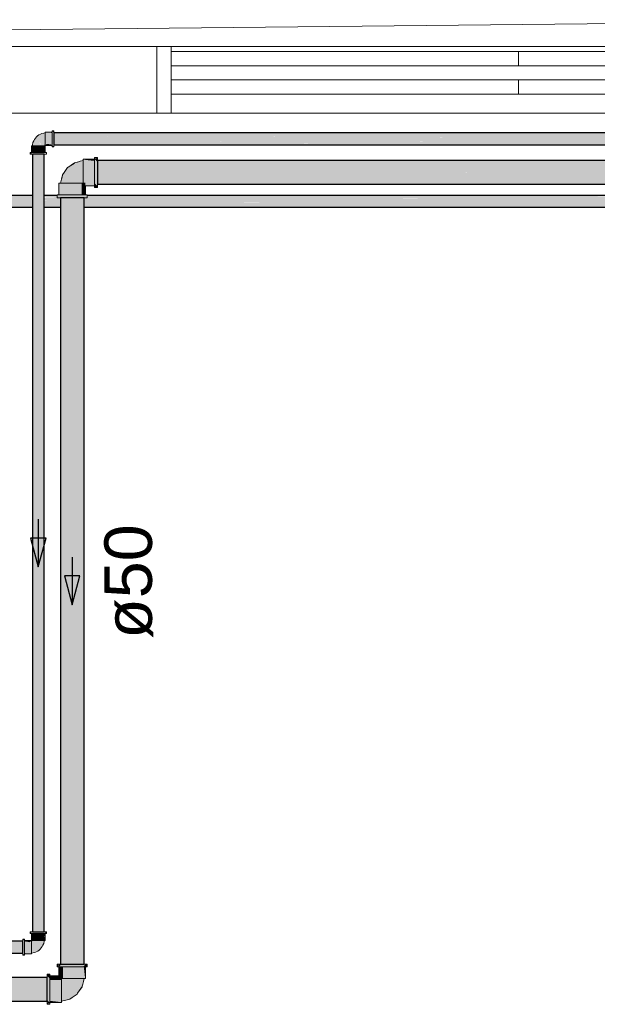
# Model space of a CAD drawing. Header units: millimetres. Extents: x 567 to 934, y -1 to 364.
# Tile 619 of 656: x 749.12 to 751.55, y 101.02 to 105.16. Entities that reach past the tile are written whole.
import ezdxf

# ---------------------------------------------------------------- set-up
doc = ezdxf.new("R2010")
doc.units = ezdxf.units.MM
doc.header["$MEASUREMENT"] = 0
doc.linetypes.add('NULL', pattern=[0])
for name, color, linetype, lineweight in [('A-WALL', 7, 'Continuous', 25), ('AF-Condutos', 140, 'Continuous', 25), ('AF-Conexões', 152, 'Continuous', 18), ('AF-Sentido conduto', 140, 'Continuous', 30), ('AF-Textos conduto', 7, 'Continuous', 9), ('AL-Condutos', 3, 'Continuous', 25), ('ARQ-ESQUAD', 7, 'Continuous', 25)]:
    doc.layers.add(name, color=color, linetype=linetype, lineweight=lineweight)
doc.styles.add('Arial', font='arial.ttf')

msp = doc.modelspace()

# ---------------------------------------------------------------- hatches: boundary and pattern name
at = {"layer": 'AF-Condutos', "linetype": 'Continuous'}
for points in [[(749.261, 104.6801), (749.261, 104.679), (754.3569, 104.679)], [(749.261, 104.6801), (754.3369, 104.679), (754.3369, 104.6801)], [(749.261, 104.679), (749.261, 104.6738), (754.3569, 104.6738)], [(749.261, 104.679), (754.3369, 104.6738), (754.3369, 104.679)], [(749.261, 104.6738), (749.261, 104.6654), (754.3569, 104.6654)], [(749.261, 104.6738), (754.3369, 104.6654), (754.3369, 104.6738)], [(749.261, 104.6654), (749.261, 104.6552), (754.3569, 104.6552)], [(749.261, 104.6654), (754.3369, 104.6553), (754.3369, 104.6654)], [(749.261, 104.6552), (754.3369, 104.6451), (754.3369, 104.6552)], [(749.261, 104.6552), (749.261, 104.6451), (754.3569, 104.6451)], [(749.261, 104.6451), (749.261, 104.6366), (754.3569, 104.6366)], [(754.337, 104.6367), (754.3369, 104.6451), (749.261, 104.6451)], [(749.261, 104.6366), (754.3371, 104.6315), (754.337, 104.6366)], [(749.261, 104.6366), (749.261, 104.6314), (754.3569, 104.6314)], [(749.261, 104.6314), (754.3371, 104.6304), (754.3371, 104.6314)], [(749.261, 104.6314), (749.261, 104.6304), (754.3569, 104.6304)], [(749.221, 104.5902), (749.1716, 104.5902), (749.1716, 101.3221), (749.221, 101.3221)], [(749.4448, 104.5635), (749.4448, 104.5613), (769.4573, 104.5613)], [(749.4448, 104.5635), (769.4373, 104.5613), (769.4373, 104.5635)], [(749.4448, 104.5613), (749.4448, 104.5509), (769.4573, 104.5509)], [(749.4448, 104.5613), (769.4373, 104.5509), (769.4373, 104.5613)], [(749.4448, 104.5509), (749.4448, 104.5341), (769.4573, 104.5341)], [(749.4448, 104.5509), (769.4373, 104.5341), (769.4373, 104.5509)], [(749.4448, 104.5341), (749.4448, 104.5138), (769.4573, 104.5138)], [(749.4448, 104.5341), (769.4373, 104.5138), (769.4373, 104.5341)], [(749.4448, 104.5138), (769.4373, 104.4935), (769.4373, 104.5138)], [(749.4448, 104.5138), (749.4448, 104.4934), (769.4573, 104.4934)], [(749.4448, 104.4934), (769.4373, 104.4766), (769.4373, 104.4934)], [(749.4448, 104.4934), (749.4448, 104.4766), (769.4573, 104.4766)], [(749.4448, 104.4766), (769.4373, 104.4662), (769.4373, 104.4766)], [(749.4448, 104.4766), (749.4448, 104.4662), (769.4573, 104.4662)], [(749.4448, 104.4662), (769.4373, 104.464), (769.4373, 104.4662)], [(749.4448, 104.4662), (749.4448, 104.464), (769.4573, 104.464)], [(749.3888, 104.4078), (749.2899, 104.4078), (749.2899, 101.1861), (749.3888, 101.1861)], [(748.636, 101.2323), (749.131, 101.2323), (749.131, 101.282), (748.636, 101.282)], [(749.2328, 101.1298), (747.947, 101.1298), (747.947, 101.0303), (749.2328, 101.0303)]]:
    msp.add_hatch(color=151, dxfattribs=at).paths.add_polyline_path(points)
at = {"layer": 'AF-Conexões', "linetype": 'Continuous'}
for points in [[(749.1998, 104.6463), (749.2089, 104.6264), (749.2248, 104.6294), (749.2248, 104.6786), (749.1987, 104.672), (749.1793, 104.6526), (749.1711, 104.6264), (749.2089, 104.6264), (749.2026, 104.6349), (749.199, 104.6572)], [(749.2543, 104.6827), (749.2248, 104.6836), (749.2543, 104.6798)], [(749.2248, 104.6827), (749.2248, 104.6351), (749.2543, 104.6306), (749.2543, 104.6798)], [(749.261, 104.6881), (749.2543, 104.6892), (749.26, 104.6801)], [(749.2543, 104.6847), (749.2543, 104.6382), (749.261, 104.6258), (749.261, 104.6722)], [(749.2248, 104.6268), (749.2543, 104.6268), (749.2543, 104.6306), (749.2313, 104.6342)], [(749.2543, 104.6212), (749.261, 104.6212), (749.2543, 104.6312)], [(749.162, 104.597), (749.162, 104.5902), (749.172, 104.597)], [(749.2255, 104.597), (749.179, 104.597), (749.1666, 104.5902), (749.213, 104.5902)], [(749.1686, 104.6264), (749.1686, 104.597), (749.2161, 104.597), (749.2161, 104.6264)], [(749.2235, 104.597), (749.2244, 104.6264), (749.2161, 104.6264), (749.2161, 104.597)], [(749.3488, 104.5548), (749.3186, 104.534), (749.2978, 104.5038), (749.289, 104.4682), (749.3844, 104.4682), (749.3844, 104.5636)], [(749.4328, 104.5698), (749.3844, 104.5698), (749.3844, 104.5679), (749.4328, 104.5623)], [(749.3948, 104.4578), (749.4328, 104.4578), (749.4328, 104.5623), (749.3844, 104.5679), (749.3844, 104.4597)], [(749.4448, 104.5746), (749.4328, 104.5768), (749.4448, 104.5683)], [(749.4328, 104.5746), (749.4328, 104.5698), (749.4448, 104.5583), (749.4448, 104.5683)], [(749.4448, 104.4592), (749.4448, 104.5583), (749.4328, 104.5683), (749.4328, 104.4692)], [(749.2828, 104.4682), (749.2828, 104.4198), (749.2847, 104.4198), (749.2847, 104.4682)], [(749.2847, 104.4682), (749.2847, 104.4198), (749.3784, 104.4198), (749.3784, 104.4682)], [(749.3948, 104.4578), (749.3929, 104.4682), (749.3784, 104.4682), (749.3784, 104.4198), (749.3948, 104.4198)], [(749.4328, 104.4508), (749.4448, 104.4508), (749.4448, 104.4578), (749.4328, 104.4692)], [(749.4018, 104.4198), (749.278, 104.4198), (749.2758, 104.4078), (749.3997, 104.4078)], [(749.1632, 101.3221), (749.162, 101.3153), (749.1716, 101.3216)], [(749.1666, 101.3153), (749.213, 101.3153), (749.2255, 101.3221), (749.179, 101.3221)], [(749.2301, 101.3153), (749.2301, 101.3221), (749.2201, 101.3153)], [(749.1378, 101.2911), (749.131, 101.2911), (749.1378, 101.2812)], [(749.1378, 101.2277), (749.1378, 101.2741), (749.131, 101.2866), (749.131, 101.2401)], [(749.1672, 101.2855), (749.1378, 101.2855), (749.1378, 101.2817), (749.1608, 101.2782)], [(749.1672, 101.2297), (749.1672, 101.2772), (749.1378, 101.2817), (749.1378, 101.2325)], [(749.2185, 101.2723), (749.2209, 101.2859), (749.1672, 101.283), (749.1672, 101.2381), (749.1757, 101.2351), (749.2043, 101.2489)], [(749.1686, 101.3153), (749.1676, 101.2859), (749.176, 101.2859), (749.176, 101.3153)], [(749.2235, 101.2859), (749.2206, 101.3153), (749.176, 101.3153), (749.176, 101.2859)], [(749.2244, 101.2859), (749.2244, 101.3153), (749.2206, 101.3153)], [(749.131, 101.2243), (749.1378, 101.2231), (749.1321, 101.2323)], [(749.1378, 101.2297), (749.1672, 101.2287), (749.1378, 101.2325)], [(749.278, 101.1861), (749.2758, 101.1741), (749.2843, 101.1861)], [(749.278, 101.1741), (749.2828, 101.1741), (749.2943, 101.1861), (749.2843, 101.1861)], [(749.2828, 101.1361), (749.2847, 101.1257), (749.2992, 101.1257), (749.2992, 101.1741), (749.2828, 101.1741)], [(749.3934, 101.1861), (749.2943, 101.1861), (749.2843, 101.1741), (749.3834, 101.1741)], [(749.3929, 101.1257), (749.3873, 101.1741), (749.2992, 101.1741), (749.2992, 101.1257)], [(749.4018, 101.1741), (749.4018, 101.1861), (749.3948, 101.1861), (749.3834, 101.1741)], [(749.3948, 101.1257), (749.3948, 101.1741), (749.3873, 101.1741), (749.3929, 101.1257)], [(749.2448, 101.1431), (749.2328, 101.1431), (749.2328, 101.1361), (749.2448, 101.1246)], [(749.2328, 101.1346), (749.2328, 101.0355), (749.2448, 101.0255), (749.2448, 101.1246)], [(749.2828, 101.1361), (749.2448, 101.1361), (749.2448, 101.1197), (749.2932, 101.1197), (749.2932, 101.1342)], [(749.2932, 101.026), (749.2932, 101.1197), (749.2448, 101.1197), (749.2448, 101.0316)], [(749.3799, 101.09), (749.3887, 101.1257), (749.2932, 101.1257), (749.2932, 101.032), (749.3289, 101.039), (749.3591, 101.0598)], [(749.2448, 101.0192), (749.2448, 101.0241), (749.2328, 101.0355), (749.2328, 101.0255)], [(749.2448, 101.0241), (749.2932, 101.0241), (749.2932, 101.026), (749.2448, 101.0316)], [(749.2328, 101.0192), (749.2448, 101.0171), (749.2328, 101.0255)]]:
    msp.add_hatch(color=161, dxfattribs=at).paths.add_polyline_path(points)
at = {"layer": 'AL-Condutos', "linetype": 'Continuous'}
for points in [[(748.0577, 104.4171), (748.0577, 104.3673), (749.1716, 104.3673), (749.1716, 104.4171)], [(749.221, 104.4169), (770.3675, 104.4138), (770.3675, 104.4171)], [(749.2758, 104.4169), (749.221, 104.4169), (749.221, 104.4138), (749.2758, 104.4135)], [(770.3675, 104.4138), (749.221, 104.4135), (767.5448, 104.4078), (749.2758, 104.4078), (770.3675, 104.4069)], [(749.2284, 104.4078), (749.2758, 104.4069), (749.2758, 104.4135), (749.221, 104.4135)], [(749.221, 104.4064), (770.3675, 104.3974), (770.3675, 104.4069)], [(749.2899, 104.4064), (749.221, 104.4064), (749.221, 104.3974), (749.2899, 104.3969)], [(749.221, 104.3968), (770.3675, 104.387), (770.3675, 104.3974)], [(749.2899, 104.3866), (749.2899, 104.3968), (749.221, 104.3968), (749.221, 104.387)], [(749.221, 104.3865), (770.3675, 104.3775), (770.3675, 104.387)], [(749.2899, 104.3773), (749.2899, 104.3865), (749.221, 104.3865), (749.221, 104.3775)], [(749.4018, 104.4078), (749.3888, 104.4069), (770.3675, 104.4069)], [(770.3675, 104.4069), (749.3888, 104.4069), (749.3888, 104.4064)], [(770.3675, 104.3974), (749.3888, 104.4063), (749.3888, 104.3969)], [(770.3675, 104.387), (749.3888, 104.3968), (749.3888, 104.3865)], [(770.3675, 104.3775), (749.3888, 104.3864), (749.3888, 104.3771)], [(770.3675, 104.4171), (749.4018, 104.4169), (749.4018, 104.4169)], [(770.3675, 104.4171), (749.4018, 104.4171), (749.4018, 104.4169)], [(770.3675, 104.4138), (749.4018, 104.4169), (749.4018, 104.4135)], [(767.5448, 104.4078), (749.4018, 104.4134), (749.4018, 104.4078)], [(749.221, 104.3771), (770.3675, 104.3705), (770.3675, 104.3775)], [(749.2899, 104.3705), (749.2899, 104.3771), (749.221, 104.3771), (749.221, 104.3705)], [(749.221, 104.3704), (770.3675, 104.3673), (770.3675, 104.3705)], [(749.221, 104.3673), (749.2899, 104.3673), (749.2899, 104.3704), (749.221, 104.3704)], [(770.3675, 104.3705), (749.3888, 104.3771), (749.3888, 104.3704)], [(770.3675, 104.3705), (749.3888, 104.3704), (749.3888, 104.3704)], [(770.3675, 104.3673), (749.3888, 104.3704), (749.3888, 104.3673)]]:
    msp.add_hatch(color=91, dxfattribs=at).paths.add_polyline_path(points)

# ---------------------------------------------------------------- linework, layer by layer
at = {"layer": 'A-WALL', "color": 8, "lineweight": 5}
for p, q in [((749.071, 105.1136), (753.1096, 105.156)), ((749.695, 105.0427), (749.071, 105.0427)), ((749.695, 104.7627), (749.695, 105.0427)), ((749.695, 105.0427), (752.895, 105.0427)), ((749.071, 104.7627), (749.695, 104.7627)), ((752.895, 104.7627), (749.695, 104.7627))]:
    msp.add_line(p, q, dxfattribs=at)
at = {"layer": 'AF-Condutos'}
for p, q in [((749.261, 104.6801), (749.261, 104.679)), ((754.3369, 104.6801), (749.261, 104.6801)), ((749.261, 104.679), (749.261, 104.6738)), ((749.261, 104.6738), (749.261, 104.6654)), ((749.261, 104.6654), (749.261, 104.6552)), ((749.261, 104.6552), (749.261, 104.6451)), ((749.261, 104.6451), (749.261, 104.6366)), ((749.261, 104.6366), (749.261, 104.6314)), ((749.261, 104.6314), (749.261, 104.6304)), ((749.1716, 104.5902), (749.1716, 104.4171)), ((749.1758, 104.5902), (749.1716, 104.5902)), ((749.1835, 104.5902), (749.1758, 104.5902)), ((749.1934, 104.5902), (749.1835, 104.5902)), ((749.2038, 104.5902), (749.1934, 104.5902)), ((749.2128, 104.5902), (749.2038, 104.5902)), ((749.2189, 104.5902), (749.2128, 104.5902)), ((749.221, 104.5902), (749.2189, 104.5902)), ((749.221, 104.4171), (749.221, 104.5902)), ((749.261, 104.6304), (754.3569, 104.6304)), ((749.4448, 104.5635), (749.4448, 104.5613)), ((769.4373, 104.5635), (749.4448, 104.5635)), ((749.4448, 104.5613), (749.4448, 104.5509)), ((749.4448, 104.5509), (749.4448, 104.5341)), ((749.4448, 104.5341), (749.4448, 104.5138)), ((749.4448, 104.5138), (749.4448, 104.4934)), ((749.4448, 104.4934), (749.4448, 104.4766)), ((749.4448, 104.4766), (749.4448, 104.4662)), ((749.4448, 104.4662), (749.4448, 104.464)), ((749.4448, 104.464), (769.4573, 104.464)), ((749.1716, 104.4171), (749.1716, 104.3673)), ((749.221, 104.3673), (749.221, 104.4171)), ((749.2899, 104.4078), (749.2899, 104.3673)), ((749.2984, 104.4078), (749.2899, 104.4078)), ((749.3138, 104.4078), (749.2984, 104.4078)), ((749.3336, 104.4078), (749.3138, 104.4078)), ((749.3543, 104.4078), (749.3336, 104.4078)), ((749.3723, 104.4078), (749.3543, 104.4078)), ((749.3845, 104.4078), (749.3723, 104.4078)), ((749.3888, 104.4078), (749.3845, 104.4078)), ((749.3888, 104.3673), (749.3888, 104.4078)), ((749.1716, 104.3673), (749.1716, 101.3221)), ((749.221, 101.3221), (749.221, 104.3673)), ((749.2899, 104.3673), (749.2899, 101.1861)), ((749.3888, 101.1861), (749.3888, 104.3673)), ((749.1716, 101.3221), (749.1758, 101.3221)), ((749.1758, 101.3221), (749.1835, 101.3221)), ((749.1835, 101.3221), (749.1934, 101.3221)), ((749.1934, 101.3221), (749.2038, 101.3221)), ((749.2038, 101.3221), (749.2128, 101.3221)), ((749.2128, 101.3221), (749.2189, 101.3221)), ((749.2189, 101.3221), (749.221, 101.3221)), ((749.131, 101.282), (748.636, 101.282)), ((749.131, 101.2809), (749.131, 101.282)), ((749.131, 101.2757), (749.131, 101.2809)), ((749.131, 101.2673), (749.131, 101.2757)), ((749.131, 101.2571), (749.131, 101.2673)), ((749.131, 101.247), (749.131, 101.2571)), ((749.131, 101.2385), (749.131, 101.247)), ((749.131, 101.2333), (749.131, 101.2385)), ((748.636, 101.2323), (749.131, 101.2323)), ((749.131, 101.2323), (749.131, 101.2333)), ((749.2899, 101.1861), (749.2984, 101.1861)), ((749.2984, 101.1861), (749.3138, 101.1861)), ((749.3138, 101.1861), (749.3336, 101.1861)), ((749.3336, 101.1861), (749.3543, 101.1861)), ((749.3543, 101.1861), (749.3723, 101.1861)), ((749.3723, 101.1861), (749.3845, 101.1861)), ((749.3845, 101.1861), (749.3888, 101.1861)), ((749.2328, 101.1298), (747.947, 101.1298)), ((749.2328, 101.1276), (749.2328, 101.1298)), ((749.2328, 101.1172), (749.2328, 101.1276)), ((749.2328, 101.1004), (749.2328, 101.1172)), ((749.2328, 101.0801), (749.2328, 101.1004)), ((749.2328, 101.0597), (749.2328, 101.0801)), ((747.947, 101.0303), (749.2328, 101.0303)), ((749.2328, 101.0429), (749.2328, 101.0597)), ((749.2328, 101.0325), (749.2328, 101.0429)), ((749.2328, 101.0303), (749.2328, 101.0325))]:
    msp.add_line(p, q, dxfattribs=at)
at = {"layer": 'AF-Conexões'}
for p, q in [((749.205, 104.6748), (749.1987, 104.672)), ((749.2113, 104.6776), (749.205, 104.6748)), ((749.2196, 104.6792), (749.2113, 104.6776)), ((749.2248, 104.6801), (749.2196, 104.6792)), ((749.2248, 104.6836), (749.2248, 104.6827)), ((749.2543, 104.6836), (749.2248, 104.6836)), ((749.2248, 104.6827), (749.2248, 104.6801)), ((749.2248, 104.6801), (749.2248, 104.6798)), ((749.2248, 104.6786), (749.2248, 104.6801)), ((749.2248, 104.6798), (749.2248, 104.6753)), ((749.2248, 104.6742), (749.2248, 104.6786)), ((749.2248, 104.6753), (749.2248, 104.6694)), ((749.2248, 104.6675), (749.2248, 104.6742)), ((749.2543, 104.6892), (749.2543, 104.6881)), ((749.261, 104.6892), (749.2543, 104.6892)), ((749.2543, 104.6881), (749.2543, 104.6847)), ((749.2543, 104.6847), (749.2543, 104.6836)), ((749.2543, 104.6836), (749.2543, 104.6793)), ((749.2543, 104.6827), (749.2543, 104.6836)), ((749.2543, 104.6798), (749.2543, 104.6827)), ((749.2543, 104.6753), (749.2543, 104.6798)), ((749.2543, 104.6793), (749.2543, 104.6722)), ((749.2543, 104.6694), (749.2543, 104.6753)), ((749.261, 104.6881), (749.261, 104.6892)), ((749.261, 104.6847), (749.261, 104.6881)), ((749.261, 104.6801), (749.261, 104.6847)), ((749.261, 104.6793), (749.261, 104.6801)), ((749.261, 104.6722), (749.261, 104.6793)), ((749.1721, 104.6317), (749.1711, 104.6264)), ((749.1736, 104.64), (749.1721, 104.6317)), ((749.1765, 104.6463), (749.1736, 104.64)), ((749.1793, 104.6526), (749.1765, 104.6463)), ((749.1835, 104.658), (749.1793, 104.6526)), ((749.1878, 104.6635), (749.1835, 104.658)), ((749.1932, 104.6677), (749.1878, 104.6635)), ((749.1987, 104.672), (749.1932, 104.6677)), ((749.2248, 104.6694), (749.2248, 104.6626)), ((749.2248, 104.6593), (749.2248, 104.6675)), ((749.2248, 104.6626), (749.2248, 104.6552)), ((749.2248, 104.6549), (749.2248, 104.6593)), ((749.2248, 104.6552), (749.2248, 104.6479)), ((749.2248, 104.6505), (749.2248, 104.6549)), ((749.2248, 104.6423), (749.2248, 104.6505)), ((749.2248, 104.6479), (749.2248, 104.641)), ((749.2248, 104.6356), (749.2248, 104.6423)), ((749.2248, 104.641), (749.2248, 104.6351)), ((749.2248, 104.631), (749.2248, 104.6356)), ((749.2248, 104.6351), (749.2248, 104.6306)), ((749.2248, 104.6294), (749.2248, 104.631)), ((749.2543, 104.6722), (749.2543, 104.664)), ((749.2543, 104.6626), (749.2543, 104.6694)), ((749.2543, 104.664), (749.2543, 104.6552)), ((749.2543, 104.6552), (749.2543, 104.6626)), ((749.2543, 104.6552), (749.2543, 104.6464)), ((749.2543, 104.6479), (749.2543, 104.6552)), ((749.2543, 104.641), (749.2543, 104.6479)), ((749.2543, 104.6464), (749.2543, 104.6382)), ((749.2543, 104.6351), (749.2543, 104.641)), ((749.2543, 104.6382), (749.2543, 104.6312)), ((749.2543, 104.6306), (749.2543, 104.6351)), ((749.2543, 104.6312), (749.2543, 104.6268)), ((749.261, 104.664), (749.261, 104.6722)), ((749.261, 104.6552), (749.261, 104.664)), ((749.261, 104.6464), (749.261, 104.6552)), ((749.261, 104.6382), (749.261, 104.6464)), ((749.261, 104.6312), (749.261, 104.6382)), ((749.261, 104.6304), (749.261, 104.6312)), ((749.1632, 104.597), (749.162, 104.597)), ((749.162, 104.597), (749.162, 104.5902)), ((749.162, 104.5902), (749.1632, 104.5902)), ((749.1666, 104.597), (749.1632, 104.597)), ((749.1632, 104.5902), (749.1666, 104.5902)), ((749.1676, 104.597), (749.1666, 104.597)), ((749.1666, 104.5902), (749.1716, 104.5902)), ((749.1686, 104.6264), (749.1676, 104.6264)), ((749.1676, 104.6264), (749.1676, 104.597)), ((749.172, 104.597), (749.1676, 104.597)), ((749.1676, 104.597), (749.1686, 104.597)), ((749.1711, 104.6264), (749.1686, 104.6264)), ((749.1686, 104.597), (749.1714, 104.597)), ((749.1714, 104.6264), (749.1711, 104.6264)), ((749.1711, 104.6264), (749.1727, 104.6264)), ((749.176, 104.6264), (749.1714, 104.6264)), ((749.1714, 104.597), (749.176, 104.597)), ((749.1716, 104.5902), (749.172, 104.5902)), ((749.179, 104.597), (749.172, 104.597)), ((749.172, 104.5902), (749.179, 104.5902)), ((749.1727, 104.6264), (749.1771, 104.6264)), ((749.1818, 104.6264), (749.176, 104.6264)), ((749.176, 104.597), (749.1818, 104.597)), ((749.1771, 104.6264), (749.1838, 104.6264)), ((749.1872, 104.597), (749.179, 104.597)), ((749.179, 104.5902), (749.1872, 104.5902)), ((749.1887, 104.6264), (749.1818, 104.6264)), ((749.1818, 104.597), (749.1887, 104.597)), ((749.1838, 104.6264), (749.192, 104.6264)), ((749.196, 104.597), (749.1872, 104.597)), ((749.1872, 104.5902), (749.196, 104.5902)), ((749.196, 104.6264), (749.1887, 104.6264)), ((749.1887, 104.597), (749.196, 104.597)), ((749.192, 104.6264), (749.2007, 104.6264)), ((749.2034, 104.6264), (749.196, 104.6264)), ((749.2048, 104.597), (749.196, 104.597)), ((749.196, 104.597), (749.2034, 104.597)), ((749.196, 104.5902), (749.2048, 104.5902)), ((749.2007, 104.6264), (749.2089, 104.6264)), ((749.2102, 104.6264), (749.2034, 104.6264)), ((749.2034, 104.597), (749.2102, 104.597)), ((749.213, 104.597), (749.2048, 104.597)), ((749.2048, 104.5902), (749.213, 104.5902)), ((749.2089, 104.6264), (749.2157, 104.6264)), ((749.2161, 104.6264), (749.2102, 104.6264)), ((749.2102, 104.597), (749.2161, 104.597)), ((749.2201, 104.597), (749.213, 104.597)), ((749.213, 104.5902), (749.2201, 104.5902)), ((749.2157, 104.6264), (749.2202, 104.6264)), ((749.2206, 104.6264), (749.2161, 104.6264)), ((749.2161, 104.597), (749.2206, 104.597)), ((749.2244, 104.597), (749.2201, 104.597)), ((749.2201, 104.5902), (749.221, 104.5902)), ((749.2202, 104.6264), (749.2219, 104.6264)), ((749.2219, 104.6264), (749.2206, 104.6264)), ((749.2206, 104.597), (749.2235, 104.597)), ((749.221, 104.5902), (749.2255, 104.5902)), ((749.2219, 104.6264), (749.2232, 104.6281)), ((749.2235, 104.6264), (749.2219, 104.6264)), ((749.2232, 104.6281), (749.2248, 104.6294)), ((749.2244, 104.6264), (749.2235, 104.6264)), ((749.2235, 104.597), (749.2244, 104.597)), ((749.2244, 104.597), (749.2244, 104.6264)), ((749.2255, 104.597), (749.2244, 104.597)), ((749.2248, 104.6306), (749.2248, 104.6294)), ((749.2248, 104.6294), (749.2248, 104.6278)), ((749.2248, 104.6278), (749.2248, 104.6268)), ((749.2248, 104.6268), (749.2543, 104.6268)), ((749.2289, 104.597), (749.2255, 104.597)), ((749.2255, 104.5902), (749.2289, 104.5902)), ((749.2301, 104.597), (749.2289, 104.597)), ((749.2289, 104.5902), (749.2301, 104.5902)), ((749.2301, 104.5902), (749.2301, 104.597)), ((749.2543, 104.6278), (749.2543, 104.6306)), ((749.2543, 104.6268), (749.2543, 104.6278)), ((749.2543, 104.6268), (749.2543, 104.6258)), ((749.2543, 104.6258), (749.2543, 104.6224)), ((749.2543, 104.6224), (749.2543, 104.6212)), ((749.2543, 104.6212), (749.261, 104.6212)), ((749.261, 104.6258), (749.261, 104.6304)), ((749.261, 104.6224), (749.261, 104.6258)), ((749.261, 104.6212), (749.261, 104.6224)), ((749.3465, 104.551), (749.3322, 104.5429)), ((749.3488, 104.5548), (749.3337, 104.5444)), ((749.3337, 104.5444), (749.3465, 104.551)), ((749.3592, 104.5574), (749.3488, 104.5548)), ((749.3603, 104.5577), (749.3592, 104.5574)), ((749.3724, 104.5606), (749.3603, 104.5577)), ((749.3844, 104.5636), (749.3724, 104.5606)), ((749.3844, 104.5698), (749.3844, 104.5679)), ((749.4328, 104.5698), (749.3844, 104.5698)), ((749.3844, 104.5679), (749.3844, 104.5636)), ((749.3844, 104.5636), (749.3844, 104.5623)), ((749.3844, 104.5615), (749.3844, 104.5636)), ((749.3844, 104.5623), (749.3844, 104.5534)), ((749.3844, 104.5552), (749.3844, 104.5615)), ((749.3844, 104.5454), (749.3844, 104.5552)), ((749.3844, 104.5534), (749.3844, 104.5418)), ((749.4328, 104.5768), (749.4328, 104.5746)), ((749.4448, 104.5768), (749.4328, 104.5768)), ((749.4328, 104.5746), (749.4328, 104.5698)), ((749.4328, 104.5698), (749.4328, 104.5683)), ((749.4328, 104.5679), (749.4328, 104.5698)), ((749.4328, 104.5683), (749.4328, 104.5583)), ((749.4328, 104.5623), (749.4328, 104.5679)), ((749.4328, 104.5534), (749.4328, 104.5623)), ((749.4328, 104.5583), (749.4328, 104.5453)), ((749.4328, 104.5418), (749.4328, 104.5534)), ((749.4448, 104.5746), (749.4448, 104.5768)), ((749.4448, 104.5683), (749.4448, 104.5746)), ((749.4448, 104.5635), (749.4448, 104.5683)), ((749.4448, 104.5583), (749.4448, 104.5635)), ((749.4448, 104.5453), (749.4448, 104.5583)), ((749.3048, 104.5137), (749.2978, 104.5038)), ((749.3128, 104.5264), (749.3048, 104.5137)), ((749.3186, 104.534), (749.3128, 104.5264)), ((749.322, 104.536), (749.3186, 104.534)), ((749.3322, 104.5429), (749.322, 104.536)), ((749.3844, 104.533), (749.3844, 104.5454)), ((749.3844, 104.5418), (749.3844, 104.5283)), ((749.3844, 104.5188), (749.3844, 104.533)), ((749.3844, 104.5283), (749.3844, 104.5138)), ((749.3844, 104.5042), (749.3844, 104.5188)), ((749.3844, 104.5138), (749.3844, 104.4993)), ((749.4328, 104.5453), (749.4328, 104.5301)), ((749.4328, 104.5283), (749.4328, 104.5418)), ((749.4328, 104.5301), (749.4328, 104.5138)), ((749.4328, 104.5138), (749.4328, 104.5283)), ((749.4328, 104.5138), (749.4328, 104.4975)), ((749.4328, 104.4993), (749.4328, 104.5138)), ((749.4448, 104.5301), (749.4448, 104.5453)), ((749.4448, 104.5138), (749.4448, 104.5301)), ((749.4448, 104.4975), (749.4448, 104.5138)), ((749.2847, 104.4682), (749.2828, 104.4682)), ((749.2828, 104.4682), (749.2828, 104.4198)), ((749.289, 104.4682), (749.2847, 104.4682)), ((749.2934, 104.486), (749.289, 104.4682)), ((749.2903, 104.4682), (749.289, 104.4682)), ((749.289, 104.4682), (749.2908, 104.4682)), ((749.2992, 104.4682), (749.2903, 104.4682)), ((749.2908, 104.4682), (749.2959, 104.4682)), ((749.2978, 104.5038), (749.2934, 104.486)), ((749.2934, 104.486), (749.2982, 104.5021)), ((749.2949, 104.4888), (749.2934, 104.486)), ((749.2982, 104.5021), (749.2949, 104.4888)), ((749.2959, 104.4682), (749.3039, 104.4682)), ((749.3108, 104.4682), (749.2992, 104.4682)), ((749.3039, 104.4682), (749.3145, 104.4682)), ((749.3243, 104.4682), (749.3108, 104.4682)), ((749.3145, 104.4682), (749.3267, 104.4682)), ((749.3388, 104.4682), (749.3243, 104.4682)), ((749.3267, 104.4682), (749.3398, 104.4682)), ((749.3533, 104.4682), (749.3388, 104.4682)), ((749.3398, 104.4682), (749.3528, 104.4682)), ((749.3528, 104.4682), (749.3589, 104.4682)), ((749.3668, 104.4682), (749.3533, 104.4682)), ((749.3589, 104.4682), (749.365, 104.4682)), ((749.365, 104.4682), (749.3757, 104.4682)), ((749.3784, 104.4682), (749.3668, 104.4682)), ((749.3757, 104.4682), (749.3844, 104.4682)), ((749.3844, 104.4682), (749.3784, 104.4682)), ((749.3844, 104.4903), (749.3844, 104.5042)), ((749.3844, 104.4993), (749.3844, 104.4858)), ((749.3844, 104.4781), (749.3844, 104.4903)), ((749.3844, 104.4858), (749.3844, 104.4742)), ((749.3844, 104.4682), (749.3844, 104.4781)), ((749.3844, 104.4742), (749.3844, 104.4682)), ((749.3844, 104.4682), (749.3844, 104.4653)), ((749.3873, 104.4682), (749.3844, 104.4682)), ((749.3929, 104.4682), (749.3873, 104.4682)), ((749.4328, 104.4858), (749.4328, 104.4993)), ((749.4328, 104.4975), (749.4328, 104.4823)), ((749.4328, 104.4742), (749.4328, 104.4858)), ((749.4328, 104.4823), (749.4328, 104.4692)), ((749.4328, 104.4682), (749.4328, 104.4742)), ((749.4328, 104.4692), (749.4328, 104.4592)), ((749.4328, 104.4653), (749.4328, 104.4682)), ((749.4448, 104.4823), (749.4448, 104.4975)), ((749.4448, 104.4692), (749.4448, 104.4823)), ((749.4448, 104.464), (749.4448, 104.4692)), ((749.3844, 104.4653), (749.3844, 104.4597)), ((749.3948, 104.4578), (749.4328, 104.4578)), ((749.3948, 104.4198), (749.3948, 104.4578)), ((749.4328, 104.4597), (749.4328, 104.4653)), ((749.4328, 104.4578), (749.4328, 104.4597)), ((749.4328, 104.4592), (749.4328, 104.4578)), ((749.4328, 104.4578), (749.4328, 104.4529)), ((749.4328, 104.4529), (749.4328, 104.4508)), ((749.4328, 104.4508), (749.4448, 104.4508)), ((749.4448, 104.4592), (749.4448, 104.464)), ((749.4448, 104.4578), (749.4448, 104.4592)), ((749.4448, 104.4529), (749.4448, 104.4578)), ((749.4448, 104.4508), (749.4448, 104.4529)), ((749.2758, 104.4198), (749.2758, 104.4171)), ((749.278, 104.4198), (749.2758, 104.4198)), ((749.2758, 104.4171), (749.2758, 104.4078)), ((749.2758, 104.4078), (749.278, 104.4078)), ((749.2843, 104.4198), (749.278, 104.4198)), ((749.278, 104.4078), (749.2843, 104.4078)), ((749.2828, 104.4198), (749.2847, 104.4198)), ((749.2943, 104.4198), (749.2843, 104.4198)), ((749.2843, 104.4078), (749.2899, 104.4078)), ((749.2847, 104.4198), (749.2903, 104.4198)), ((749.2899, 104.4078), (749.2943, 104.4078)), ((749.2903, 104.4198), (749.2992, 104.4198)), ((749.3073, 104.4198), (749.2943, 104.4198)), ((749.2943, 104.4078), (749.3073, 104.4078)), ((749.2992, 104.4198), (749.3108, 104.4198)), ((749.3225, 104.4198), (749.3073, 104.4198)), ((749.3073, 104.4078), (749.3225, 104.4078)), ((749.3108, 104.4198), (749.3243, 104.4198)), ((749.3388, 104.4198), (749.3225, 104.4198)), ((749.3225, 104.4078), (749.3388, 104.4078)), ((749.3243, 104.4198), (749.3388, 104.4198)), ((749.3388, 104.4198), (749.3533, 104.4198)), ((749.3551, 104.4198), (749.3388, 104.4198)), ((749.3388, 104.4078), (749.3551, 104.4078)), ((749.3533, 104.4198), (749.3668, 104.4198)), ((749.3703, 104.4198), (749.3551, 104.4198)), ((749.3551, 104.4078), (749.3703, 104.4078)), ((749.3668, 104.4198), (749.3784, 104.4198)), ((749.3834, 104.4198), (749.3703, 104.4198)), ((749.3703, 104.4078), (749.3834, 104.4078)), ((749.3784, 104.4198), (749.3844, 104.4198)), ((749.3934, 104.4198), (749.3834, 104.4198)), ((749.3834, 104.4078), (749.3888, 104.4078)), ((749.3844, 104.4198), (749.3873, 104.4198)), ((749.3873, 104.4198), (749.3929, 104.4198)), ((749.3888, 104.4078), (749.3934, 104.4078)), ((749.3929, 104.4198), (749.3948, 104.4198)), ((749.3948, 104.4198), (749.3934, 104.4198)), ((749.3934, 104.4078), (749.3997, 104.4078)), ((749.3997, 104.4198), (749.3948, 104.4198)), ((749.4018, 104.4198), (749.3997, 104.4198)), ((749.3997, 104.4078), (749.4018, 104.4078)), ((749.4018, 104.4171), (749.4018, 104.4198)), ((749.4018, 104.4078), (749.4018, 104.4171)), ((749.162, 101.3221), (749.162, 101.3153)), ((749.1632, 101.3221), (749.162, 101.3221)), ((749.1666, 101.3221), (749.1632, 101.3221)), ((749.1716, 101.3221), (749.1666, 101.3221)), ((749.172, 101.3221), (749.1716, 101.3221)), ((749.179, 101.3221), (749.172, 101.3221)), ((749.1872, 101.3221), (749.179, 101.3221)), ((749.196, 101.3221), (749.1872, 101.3221)), ((749.2048, 101.3221), (749.196, 101.3221)), ((749.213, 101.3221), (749.2048, 101.3221)), ((749.2201, 101.3221), (749.213, 101.3221)), ((749.221, 101.3221), (749.2201, 101.3221)), ((749.2255, 101.3221), (749.221, 101.3221)), ((749.2289, 101.3221), (749.2255, 101.3221)), ((749.2301, 101.3221), (749.2289, 101.3221)), ((749.2301, 101.3153), (749.2301, 101.3221)), ((749.131, 101.2911), (749.131, 101.29)), ((749.1378, 101.2911), (749.131, 101.2911)), ((749.131, 101.29), (749.131, 101.2866)), ((749.131, 101.2866), (749.131, 101.282)), ((749.131, 101.282), (749.131, 101.2812)), ((749.131, 101.2812), (749.131, 101.2741)), ((749.1378, 101.29), (749.1378, 101.2911)), ((749.1378, 101.2866), (749.1378, 101.29)), ((749.1378, 101.2855), (749.1378, 101.2866)), ((749.1378, 101.2812), (749.1378, 101.2855)), ((749.1378, 101.2855), (749.1378, 101.2846)), ((749.1672, 101.2855), (749.1378, 101.2855)), ((749.1378, 101.2846), (749.1378, 101.2817)), ((749.1378, 101.2817), (749.1378, 101.2772)), ((749.1378, 101.2741), (749.1378, 101.2812)), ((749.162, 101.3153), (749.1632, 101.3153)), ((749.1632, 101.3153), (749.1666, 101.3153)), ((749.1666, 101.3153), (749.1676, 101.3153)), ((749.1672, 101.2846), (749.1672, 101.2855)), ((749.1672, 101.283), (749.1672, 101.2846)), ((749.1689, 101.2842), (749.1672, 101.283)), ((749.1672, 101.2817), (749.1672, 101.283)), ((749.1672, 101.283), (749.1672, 101.2813)), ((749.1672, 101.2772), (749.1672, 101.2817)), ((749.1672, 101.2813), (749.1672, 101.2768)), ((749.1676, 101.3153), (749.172, 101.3153)), ((749.1676, 101.3153), (749.1676, 101.2859)), ((749.1686, 101.3153), (749.1676, 101.3153)), ((749.1676, 101.2859), (749.1686, 101.2859)), ((749.1714, 101.3153), (749.1686, 101.3153)), ((749.1686, 101.2859), (749.1702, 101.2859)), ((749.1702, 101.2859), (749.1689, 101.2842)), ((749.1702, 101.2859), (749.1714, 101.2859)), ((749.1719, 101.2859), (749.1702, 101.2859)), ((749.176, 101.3153), (749.1714, 101.3153)), ((749.1714, 101.2859), (749.176, 101.2859)), ((749.1764, 101.2859), (749.1719, 101.2859)), ((749.172, 101.3153), (749.179, 101.3153)), ((749.1818, 101.3153), (749.176, 101.3153)), ((749.176, 101.2859), (749.1818, 101.2859)), ((749.1831, 101.2859), (749.1764, 101.2859)), ((749.179, 101.3153), (749.1872, 101.3153)), ((749.1887, 101.3153), (749.1818, 101.3153)), ((749.1818, 101.2859), (749.1887, 101.2859)), ((749.1914, 101.2859), (749.1831, 101.2859)), ((749.1872, 101.3153), (749.196, 101.3153)), ((749.196, 101.3153), (749.1887, 101.3153)), ((749.1887, 101.2859), (749.196, 101.2859)), ((749.1957, 101.2859), (749.1914, 101.2859)), ((749.2001, 101.2859), (749.1957, 101.2859)), ((749.196, 101.3153), (749.2048, 101.3153)), ((749.2034, 101.3153), (749.196, 101.3153)), ((749.196, 101.2859), (749.2034, 101.2859)), ((749.2083, 101.2859), (749.2001, 101.2859)), ((749.2102, 101.3153), (749.2034, 101.3153)), ((749.2034, 101.2859), (749.2102, 101.2859)), ((749.2048, 101.3153), (749.213, 101.3153)), ((749.215, 101.2859), (749.2083, 101.2859)), ((749.2161, 101.3153), (749.2102, 101.3153)), ((749.2102, 101.2859), (749.2161, 101.2859)), ((749.213, 101.3153), (749.2201, 101.3153)), ((749.2194, 101.2859), (749.215, 101.2859)), ((749.2206, 101.3153), (749.2161, 101.3153)), ((749.2161, 101.2859), (749.2206, 101.2859)), ((749.2185, 101.2723), (749.22, 101.2807)), ((749.2209, 101.2859), (749.2194, 101.2859)), ((749.22, 101.2807), (749.2209, 101.2859)), ((749.2201, 101.3153), (749.2244, 101.3153)), ((749.2235, 101.3153), (749.2206, 101.3153)), ((749.2206, 101.2859), (749.2209, 101.2859)), ((749.2209, 101.2859), (749.2235, 101.2859)), ((749.2244, 101.3153), (749.2235, 101.3153)), ((749.2235, 101.2859), (749.2244, 101.2859)), ((749.2244, 101.3153), (749.2255, 101.3153)), ((749.2244, 101.2859), (749.2244, 101.3153)), ((749.2255, 101.3153), (749.2289, 101.3153)), ((749.2289, 101.3153), (749.2301, 101.3153)), ((749.131, 101.2741), (749.131, 101.2659)), ((749.131, 101.2659), (749.131, 101.2571)), ((749.131, 101.2571), (749.131, 101.2483)), ((749.131, 101.2483), (749.131, 101.2401)), ((749.131, 101.2401), (749.131, 101.2331)), ((749.1378, 101.2772), (749.1378, 101.2713)), ((749.1378, 101.2659), (749.1378, 101.2741)), ((749.1378, 101.2713), (749.1378, 101.2645)), ((749.1378, 101.2571), (749.1378, 101.2659)), ((749.1378, 101.2645), (749.1378, 101.2571)), ((749.1378, 101.2483), (749.1378, 101.2571)), ((749.1378, 101.2571), (749.1378, 101.2498)), ((749.1378, 101.2498), (749.1378, 101.2429)), ((749.1378, 101.2401), (749.1378, 101.2483)), ((749.1378, 101.2429), (749.1378, 101.237)), ((749.1378, 101.2331), (749.1378, 101.2401)), ((749.1672, 101.2713), (749.1672, 101.2772)), ((749.1672, 101.2768), (749.1672, 101.27)), ((749.1672, 101.2645), (749.1672, 101.2713)), ((749.1672, 101.27), (749.1672, 101.2618)), ((749.1672, 101.2571), (749.1672, 101.2645)), ((749.1672, 101.2618), (749.1672, 101.2531)), ((749.1672, 101.2498), (749.1672, 101.2571)), ((749.1672, 101.2531), (749.1672, 101.2449)), ((749.1672, 101.2429), (749.1672, 101.2498)), ((749.1672, 101.2449), (749.1672, 101.2381)), ((749.1672, 101.237), (749.1672, 101.2429)), ((749.1672, 101.2381), (749.1672, 101.2338)), ((749.1808, 101.2347), (749.1871, 101.2375)), ((749.1871, 101.2375), (749.1934, 101.2404)), ((749.1934, 101.2404), (749.1989, 101.2446)), ((749.1989, 101.2446), (749.2043, 101.2489)), ((749.2043, 101.2489), (749.2085, 101.2543)), ((749.2085, 101.2543), (749.2128, 101.2597)), ((749.2128, 101.2597), (749.2156, 101.266)), ((749.2156, 101.266), (749.2185, 101.2723)), ((749.131, 101.2331), (749.131, 101.2323)), ((749.131, 101.2323), (749.131, 101.2277)), ((749.131, 101.2277), (749.131, 101.2243)), ((749.131, 101.2243), (749.131, 101.2231)), ((749.131, 101.2231), (749.1378, 101.2231)), ((749.1378, 101.237), (749.1378, 101.2325)), ((749.1378, 101.2287), (749.1378, 101.2331)), ((749.1378, 101.2325), (749.1378, 101.2297)), ((749.1378, 101.2297), (749.1378, 101.2287)), ((749.1378, 101.2277), (749.1378, 101.2287)), ((749.1378, 101.2287), (749.1672, 101.2287)), ((749.1378, 101.2243), (749.1378, 101.2277)), ((749.1378, 101.2231), (749.1378, 101.2243)), ((749.1672, 101.2325), (749.1672, 101.237)), ((749.1672, 101.2338), (749.1672, 101.2322)), ((749.1672, 101.2322), (749.1725, 101.2332)), ((749.1672, 101.2322), (749.1672, 101.2325)), ((749.1672, 101.2297), (749.1672, 101.2322)), ((749.1672, 101.2287), (749.1672, 101.2297)), ((749.1725, 101.2332), (749.1808, 101.2347)), ((749.2758, 101.1861), (749.2758, 101.1741)), ((749.278, 101.1861), (749.2758, 101.1861)), ((749.2758, 101.1741), (749.278, 101.1741)), ((749.2843, 101.1861), (749.278, 101.1861)), ((749.278, 101.1741), (749.2828, 101.1741)), ((749.2828, 101.1741), (749.2843, 101.1741)), ((749.2847, 101.1741), (749.2828, 101.1741)), ((749.2828, 101.1741), (749.2828, 101.1361)), ((749.2899, 101.1861), (749.2843, 101.1861)), ((749.2843, 101.1741), (749.2943, 101.1741)), ((749.2903, 101.1741), (749.2847, 101.1741)), ((749.2943, 101.1861), (749.2899, 101.1861)), ((749.2932, 101.1741), (749.2903, 101.1741)), ((749.2992, 101.1741), (749.2932, 101.1741)), ((749.3073, 101.1861), (749.2943, 101.1861)), ((749.2943, 101.1741), (749.3073, 101.1741)), ((749.3108, 101.1741), (749.2992, 101.1741)), ((749.3225, 101.1861), (749.3073, 101.1861)), ((749.3073, 101.1741), (749.3225, 101.1741)), ((749.3243, 101.1741), (749.3108, 101.1741)), ((749.3388, 101.1861), (749.3225, 101.1861)), ((749.3225, 101.1741), (749.3388, 101.1741)), ((749.3388, 101.1741), (749.3243, 101.1741)), ((749.3551, 101.1861), (749.3388, 101.1861)), ((749.3388, 101.1741), (749.3551, 101.1741)), ((749.3533, 101.1741), (749.3388, 101.1741)), ((749.3668, 101.1741), (749.3533, 101.1741)), ((749.3703, 101.1861), (749.3551, 101.1861)), ((749.3551, 101.1741), (749.3703, 101.1741)), ((749.3784, 101.1741), (749.3668, 101.1741)), ((749.3834, 101.1861), (749.3703, 101.1861)), ((749.3703, 101.1741), (749.3834, 101.1741)), ((749.3873, 101.1741), (749.3784, 101.1741)), ((749.3888, 101.1861), (749.3834, 101.1861)), ((749.3834, 101.1741), (749.3934, 101.1741)), ((749.3929, 101.1741), (749.3873, 101.1741)), ((749.3934, 101.1861), (749.3888, 101.1861)), ((749.3948, 101.1741), (749.3929, 101.1741)), ((749.3948, 101.1861), (749.3934, 101.1861)), ((749.3934, 101.1741), (749.3948, 101.1741)), ((749.3997, 101.1861), (749.3948, 101.1861)), ((749.3948, 101.1741), (749.3997, 101.1741)), ((749.3948, 101.1257), (749.3948, 101.1741)), ((749.4018, 101.1861), (749.3997, 101.1861)), ((749.3997, 101.1741), (749.4018, 101.1741)), ((749.4018, 101.1741), (749.4018, 101.1861)), ((749.2328, 101.1431), (749.2328, 101.1409)), ((749.2448, 101.1431), (749.2328, 101.1431)), ((749.2328, 101.1409), (749.2328, 101.1361)), ((749.2328, 101.1361), (749.2328, 101.1346)), ((749.2328, 101.1346), (749.2328, 101.1298)), ((749.2328, 101.1298), (749.2328, 101.1246)), ((749.2328, 101.1246), (749.2328, 101.1116)), ((749.2448, 101.1409), (749.2448, 101.1431)), ((749.2448, 101.1361), (749.2448, 101.1409)), ((749.2448, 101.1346), (749.2448, 101.1361)), ((749.2448, 101.1361), (749.2448, 101.1342)), ((749.2828, 101.1361), (749.2448, 101.1361)), ((749.2448, 101.1246), (749.2448, 101.1346)), ((749.2448, 101.1342), (749.2448, 101.1286)), ((749.2448, 101.1286), (749.2448, 101.1257)), ((749.2448, 101.1257), (749.2448, 101.1197)), ((749.2448, 101.1116), (749.2448, 101.1246)), ((749.2448, 101.1197), (749.2448, 101.1081)), ((749.2847, 101.1257), (749.2903, 101.1257)), ((749.2903, 101.1257), (749.2932, 101.1257)), ((749.2932, 101.1286), (749.2932, 101.1342)), ((749.2932, 101.1257), (749.2932, 101.1286)), ((749.2932, 101.1197), (749.2932, 101.1257)), ((749.2932, 101.1257), (749.2932, 101.1169)), ((749.3032, 101.1257), (749.2932, 101.1257)), ((749.2932, 101.1257), (749.2992, 101.1257)), ((749.2932, 101.1081), (749.2932, 101.1197)), ((749.2932, 101.1169), (749.2932, 101.1062)), ((749.2992, 101.1257), (749.3108, 101.1257)), ((749.3154, 101.1257), (749.3032, 101.1257)), ((749.3108, 101.1257), (749.3243, 101.1257)), ((749.3293, 101.1257), (749.3154, 101.1257)), ((749.3243, 101.1257), (749.3388, 101.1257)), ((749.3439, 101.1257), (749.3293, 101.1257)), ((749.3388, 101.1257), (749.3533, 101.1257)), ((749.358, 101.1257), (749.3439, 101.1257)), ((749.3533, 101.1257), (749.3668, 101.1257)), ((749.3705, 101.1257), (749.358, 101.1257)), ((749.3668, 101.1257), (749.3784, 101.1257)), ((749.3803, 101.1257), (749.3705, 101.1257)), ((749.3784, 101.1257), (749.3873, 101.1257)), ((749.3865, 101.1257), (749.3803, 101.1257)), ((749.3827, 101.1015), (749.3857, 101.1136)), ((749.3857, 101.1136), (749.3887, 101.1257)), ((749.3887, 101.1257), (749.3865, 101.1257)), ((749.3873, 101.1257), (749.3887, 101.1257)), ((749.3887, 101.1257), (749.3929, 101.1257)), ((749.3929, 101.1257), (749.3948, 101.1257)), ((749.2328, 101.1116), (749.2328, 101.0964)), ((749.2328, 101.0964), (749.2328, 101.0801)), ((749.2328, 101.0801), (749.2328, 101.0638)), ((749.2448, 101.0964), (749.2448, 101.1116)), ((749.2448, 101.1081), (749.2448, 101.0946)), ((749.2448, 101.0801), (749.2448, 101.0964)), ((749.2448, 101.0946), (749.2448, 101.0801)), ((749.2448, 101.0638), (749.2448, 101.0801)), ((749.2448, 101.0801), (749.2448, 101.0656)), ((749.2932, 101.0946), (749.2932, 101.1081)), ((749.2932, 101.1062), (749.2932, 101.1001)), ((749.2932, 101.1001), (749.2932, 101.0941)), ((749.2932, 101.0801), (749.2932, 101.0946)), ((749.2932, 101.0941), (749.2932, 101.081)), ((749.2932, 101.081), (749.2932, 101.0679)), ((749.2932, 101.0656), (749.2932, 101.0801)), ((749.3611, 101.0633), (749.368, 101.0734)), ((749.368, 101.0734), (749.3771, 101.0873)), ((749.3695, 101.0749), (749.3799, 101.09)), ((749.3771, 101.0873), (749.3695, 101.0749)), ((749.3799, 101.09), (749.3807, 101.0933)), ((749.3807, 101.0933), (749.3827, 101.1015)), ((749.2328, 101.0638), (749.2328, 101.0486)), ((749.2328, 101.0486), (749.2328, 101.0355)), ((749.2328, 101.0355), (749.2328, 101.0303)), ((749.2328, 101.0303), (749.2328, 101.0255)), ((749.2448, 101.0656), (749.2448, 101.0521)), ((749.2448, 101.0486), (749.2448, 101.0638)), ((749.2448, 101.0521), (749.2448, 101.0405)), ((749.2448, 101.0355), (749.2448, 101.0486)), ((749.2448, 101.0405), (749.2448, 101.0316)), ((749.2448, 101.0255), (749.2448, 101.0355)), ((749.2448, 101.0316), (749.2448, 101.026)), ((749.2932, 101.0679), (749.2932, 101.0557)), ((749.2932, 101.0521), (749.2932, 101.0656)), ((749.2932, 101.0557), (749.2932, 101.0452)), ((749.2932, 101.0405), (749.2932, 101.0521)), ((749.2932, 101.0452), (749.2932, 101.0371)), ((749.2932, 101.0316), (749.2932, 101.0405)), ((749.2932, 101.0371), (749.2932, 101.032)), ((749.2932, 101.0303), (749.3111, 101.0346)), ((749.2932, 101.032), (749.2932, 101.0303)), ((749.2932, 101.0303), (749.2932, 101.0316)), ((749.2932, 101.026), (749.2932, 101.0303)), ((749.3111, 101.0346), (749.3289, 101.039)), ((749.3289, 101.039), (749.3387, 101.0461)), ((749.3387, 101.0461), (749.3515, 101.054)), ((749.3515, 101.054), (749.3591, 101.0598)), ((749.3591, 101.0598), (749.3611, 101.0633)), ((749.2328, 101.0255), (749.2328, 101.0192)), ((749.2328, 101.0192), (749.2328, 101.0171)), ((749.2328, 101.0171), (749.2448, 101.0171)), ((749.2448, 101.026), (749.2448, 101.0241)), ((749.2448, 101.0241), (749.2448, 101.0255)), ((749.2448, 101.0192), (749.2448, 101.0241)), ((749.2448, 101.0241), (749.2932, 101.0241)), ((749.2448, 101.0171), (749.2448, 101.0192)), ((749.2932, 101.0241), (749.2932, 101.026))]:
    msp.add_line(p, q, dxfattribs=at)
at = {"layer": 'AF-Sentido conduto'}
for p, q in [((749.2284, 102.9769), (749.1637, 102.9769)), ((749.1637, 102.9769), (749.196, 102.8562)), ((749.196, 102.8562), (749.2284, 102.9769)), ((749.3712, 102.8177), (749.3065, 102.8177)), ((749.3065, 102.8177), (749.3388, 102.6969)), ((749.3388, 102.6969), (749.3712, 102.8177))]:
    msp.add_line(p, q, dxfattribs=at)
for points in [[(749.196, 103.0562), (749.196, 102.8562)], [(749.3388, 102.8969), (749.3388, 102.6969)]]:
    msp.add_lwpolyline(points, dxfattribs=at)
at = {"layer": 'AL-Condutos'}
for p, q in [((749.1716, 104.4171), (748.896, 104.4171)), ((749.2758, 104.4171), (749.221, 104.4171)), ((770.3675, 104.4171), (749.4018, 104.4171)), ((748.896, 104.3673), (749.1716, 104.3673)), ((749.221, 104.3673), (749.2899, 104.3673)), ((749.3888, 104.3673), (770.3675, 104.3673))]:
    msp.add_line(p, q, dxfattribs=at)
at = {"layer": 'ARQ-ESQUAD', "color": 8, "lineweight": 5}
for p, q in [((749.755, 105.0427), (749.695, 105.0427)), ((749.695, 105.0427), (749.695, 104.7627)), ((749.755, 104.7627), (749.755, 105.0427)), ((751.215, 105.0227), (749.755, 105.0227)), ((751.215, 105.0227), (751.215, 104.9627)), ((751.215, 105.0227), (752.835, 105.0227)), ((751.215, 104.9627), (749.755, 104.9627)), ((752.835, 104.9627), (751.215, 104.9627)), ((751.215, 104.9027), (749.755, 104.9027)), ((751.215, 104.8427), (751.215, 104.9027)), ((752.835, 104.9027), (751.215, 104.9027)), ((751.215, 104.8427), (749.755, 104.8427)), ((751.215, 104.8427), (752.835, 104.8427)), ((749.695, 104.7627), (749.755, 104.7627))]:
    msp.add_line(p, q, dxfattribs=at)

# ---------------------------------------------------------------- texts
at = {"layer": 'AF-Textos conduto', "linetype": 'NULL', "insert": (749.6792, 102.5532), "char_height": 0.2, "width": 0.962805, "attachment_point": 7, "rotation": 90.0002, "line_spacing_factor": 0.6, "style": 'Arial'}
msp.add_mtext('ø50', dxfattribs=at)

doc.saveas('drawing.dxf')
